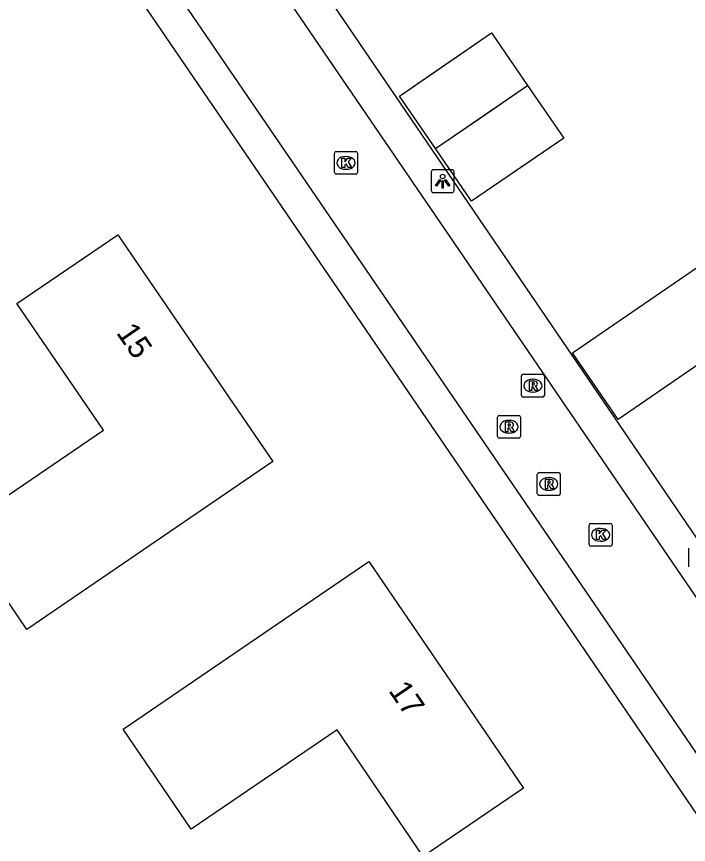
# Model space of a CAD drawing. Extents: x 155275 to 156263, y 382654 to 383635.
# Drawn here: x 155520.15 to 155549.56, y 383140.81 to 383177.03 of the extents above; entities that cross this region are included whole.
import ezdxf

# ---------------------------------------------------------------- set-up
doc = ezdxf.new("R2010")
doc.units = 0
for name, color, linetype in [('IMGEO_Kolk', 7, 'Continuous'), ('IMGEO_Lichtpunt', 7, 'Continuous'), ('IMGEO_Pand', 7, 'Continuous'), ('IMGEO_Pand_nummerreeks', 7, 'Continuous'), ('IMGEO_Pand_vergunning_verleend', 7, 'Continuous'), ('IMGEO_Rijbaan_lokaal_open', 7, 'Continuous'), ('IMGEO_Rioolput', 7, 'Continuous'), ('IMGEO_Voetpad_open', 7, 'Continuous')]:
    doc.layers.add(name, color=color, linetype=linetype)

msp = doc.modelspace()

# ---------------------------------------------------------------- linework, layer by layer
at = {"layer": 'IMGEO_Kolk'}
for p, q in [((155534.075, 383170.199), (155534.075, 383171.051)), ((155534.15, 383171.125), (155535.002, 383171.125)), ((155534.563, 383170.905), (155534.588, 383170.905)), ((155535.076, 383171.051), (155535.076, 383170.199)), ((155534.586, 383170.345), (155534.561, 383170.345)), ((155535.002, 383170.125), (155534.15, 383170.125)), ((155545.217, 383153.925), (155545.217, 383154.777)), ((155545.292, 383154.851), (155546.144, 383154.851)), ((155545.705, 383154.631), (155545.73, 383154.631)), ((155546.218, 383154.777), (155546.218, 383153.925)), ((155545.728, 383154.071), (155545.703, 383154.071)), ((155546.144, 383153.851), (155545.292, 383153.851))]:
    msp.add_line(p, q, dxfattribs=at)
for points in [[(155534.075, 383170.199), (155534.075, 383171.051)], [(155534.15, 383171.125), (155535.002, 383171.125)], [(155535.076, 383171.051), (155535.076, 383170.199)], [(155534.396, 383170.825), (155534.519, 383170.825), (155534.519, 383170.674), (155534.649, 383170.825), (155534.813, 383170.825), (155534.667, 383170.674), (155534.82, 383170.425), (155534.668, 383170.425), (155534.583, 383170.589), (155534.519, 383170.522), (155534.519, 383170.425), (155534.396, 383170.425), (155534.396, 383170.825)], [(155535.002, 383170.125), (155534.15, 383170.125)], [(155545.217, 383153.925), (155545.217, 383154.777)], [(155545.292, 383154.851), (155546.144, 383154.851)], [(155546.218, 383154.777), (155546.218, 383153.925)], [(155545.538, 383154.551), (155545.661, 383154.551), (155545.661, 383154.4), (155545.791, 383154.551), (155545.955, 383154.551), (155545.809, 383154.4), (155545.962, 383154.151), (155545.81, 383154.151), (155545.725, 383154.315), (155545.661, 383154.248), (155545.661, 383154.151), (155545.538, 383154.151), (155545.538, 383154.551)], [(155546.144, 383153.851), (155545.292, 383153.851)]]:
    msp.add_lwpolyline(points, dxfattribs=at)
for centre, start, end in [((155534.152, 383171.049), 91.552, 178.448), ((155534.152, 383171.049), 91.552, 178.448), ((155535, 383171.049), 1.552, 88.448), ((155535, 383171.049), 1.552, 88.448), ((155534.152, 383170.201), 181.552, 268.448), ((155534.152, 383170.201), 181.552, 268.448), ((155535, 383170.201), 271.552, 358.448), ((155535, 383170.201), 271.552, 358.448), ((155545.294, 383154.775), 91.552, 178.448), ((155545.294, 383154.775), 91.552, 178.448), ((155546.142, 383154.775), 1.552, 88.448), ((155546.142, 383154.775), 1.552, 88.448), ((155545.294, 383153.927), 181.552, 268.448), ((155545.294, 383153.927), 181.552, 268.448), ((155546.142, 383153.927), 271.552, 358.448), ((155546.142, 383153.927), 271.552, 358.448)]:
    msp.add_arc(centre, 0.0765, start, end, dxfattribs=at)
for centre, major_axis, ratio, start_param, end_param in [((155534.562, 383170.625), (-0.387, 0.002), 0.722429, 4.712389, 7.853982), ((155534.587, 383170.625), (-0.39, 0.002), 0.717154, 1.570796, 4.712389), ((155545.704, 383154.351), (-0.387, 0.002), 0.722429, 4.712389, 7.853982), ((155545.729, 383154.351), (-0.39, 0.002), 0.717154, 1.570796, 4.712389)]:
    msp.add_ellipse(centre, major_axis=major_axis, ratio=ratio, start_param=start_param, end_param=end_param, dxfattribs=at)
at = {"layer": 'IMGEO_Lichtpunt'}
for p, q in [((155538.306, 383170.229), (155538.306, 383169.422)), ((155538.306, 383170.229), (155538.306, 383169.422)), ((155539.208, 383170.324), (155538.4, 383170.324)), ((155539.208, 383170.324), (155538.4, 383170.324)), ((155539.302, 383169.422), (155539.302, 383170.229)), ((155539.302, 383169.422), (155539.302, 383170.229)), ((155538.4, 383169.328), (155539.208, 383169.328)), ((155538.4, 383169.328), (155539.208, 383169.328)), ((155549.564, 383153.765), (155549.564, 383152.958)), ((155549.564, 383153.765), (155549.564, 383152.958))]:
    msp.add_line(p, q, dxfattribs=at)
for points in [[(155538.68, 383169.893), (155538.719, 383169.865), (155538.531, 383169.603), (155538.493, 383169.63), (155538.68, 383169.893)], [(155538.782, 383169.845), (155538.829, 383169.845), (155538.829, 383169.523), (155538.782, 383169.523), (155538.782, 383169.845)], [(155538.892, 383169.865), (155538.93, 383169.892), (155539.117, 383169.63), (155539.078, 383169.602), (155538.892, 383169.865)]]:
    msp.add_lwpolyline(points, dxfattribs=at)
msp.add_circle((155538.805, 383170.027), 0.0994, dxfattribs=at)
for centre, start, end in [((155538.4, 383170.229), 90, 180), ((155538.4, 383170.229), 90, 180), ((155539.208, 383170.229), 0, 90), ((155539.208, 383170.229), 0, 90), ((155538.4, 383169.422), 180, 270), ((155538.4, 383169.422), 180, 270), ((155539.208, 383169.422), 270, 0), ((155539.208, 383169.422), 270, 360)]:
    msp.add_arc(centre, 0.0946, start, end, dxfattribs=at)
at = {"layer": 'IMGEO_Pand'}
for points in [[(155538.499, 383171.248), (155536.92, 383173.55), (155540.946, 383176.313), (155542.526, 383174.01)], [(155542.526, 383174.01), (155544.106, 383171.706), (155540.073, 383168.954), (155538.499, 383171.248)], [(155538.499, 383171.248), (155542.526, 383174.01)], [(155531.374, 383157.564), (155520.608, 383150.215), (155517.615, 383154.608), (155523.957, 383158.929), (155520.168, 383164.469), (155524.592, 383167.478), (155531.374, 383157.564)], [(155550.746, 383166.598), (155552.738, 383163.683), (155546.481, 383159.402), (155544.488, 383162.315), (155550.746, 383166.598)], [(155535.581, 383153.189), (155542.348, 383143.264), (155537.959, 383140.276), (155534.185, 383145.819), (155527.798, 383141.469), (155524.82, 383145.843), (155535.581, 383153.189)]]:
    msp.add_lwpolyline(points, dxfattribs=at)
at = {"layer": 'IMGEO_Pand_vergunning_verleend'}
for points in [[(155538.499, 383171.248), (155536.92, 383173.55), (155538.292, 383174.492), (155540.946, 383176.313), (155542.526, 383174.01)], [(155538.499, 383171.248), (155540.469, 383172.599), (155542.526, 383174.01)], [(155542.526, 383174.01), (155544.106, 383171.706), (155542.032, 383170.291), (155540.073, 383168.954), (155538.499, 383171.248)]]:
    msp.add_lwpolyline(points, dxfattribs=at)
at = {"layer": 'IMGEO_Rijbaan_lokaal_open'}
msp.add_lwpolyline([(155525.665, 383187.096), (155568.387, 383124.551), (155565.273, 383122.33), (155522.479, 383184.963)], dxfattribs=at)
at = {"layer": 'IMGEO_Rioolput'}
for p, q in [((155542.255, 383160.451), (155542.255, 383161.303)), ((155542.33, 383161.377), (155543.182, 383161.377)), ((155542.743, 383161.157), (155542.768, 383161.157)), ((155543.256, 383161.303), (155543.256, 383160.451)), ((155542.766, 383160.597), (155542.741, 383160.597)), ((155543.182, 383160.377), (155542.33, 383160.377)), ((155541.207, 383158.651), (155541.207, 383159.503)), ((155541.282, 383159.577), (155542.134, 383159.577)), ((155541.695, 383159.357), (155541.72, 383159.357)), ((155542.208, 383159.503), (155542.208, 383158.651)), ((155541.718, 383158.797), (155541.693, 383158.797)), ((155542.134, 383158.577), (155541.282, 383158.577)), ((155542.949, 383156.152), (155542.949, 383157.004)), ((155543.024, 383157.078), (155543.876, 383157.078)), ((155543.437, 383156.858), (155543.462, 383156.858)), ((155543.95, 383157.004), (155543.95, 383156.152)), ((155543.876, 383156.078), (155543.024, 383156.078)), ((155543.46, 383156.298), (155543.435, 383156.298))]:
    msp.add_line(p, q, dxfattribs=at)
for points in [[(155542.255, 383160.451), (155542.255, 383161.303)], [(155542.33, 383161.377), (155543.182, 383161.377)], [(155543.256, 383161.303), (155543.256, 383160.451)], [(155542.844, 383161.075), (155542.592, 383161.077), (155542.592, 383160.677)], [(155542.592, 383160.677), (155542.716, 383160.677), (155542.716, 383160.839), (155542.727, 383160.839)], [(155542.77, 383160.996), (155542.716, 383160.996), (155542.716, 383160.915)], [(155542.716, 383160.915), (155542.768, 383160.915)], [(155542.774, 383160.81), (155542.845, 383160.677), (155542.985, 383160.677), (155542.92, 383160.803)], [(155543.182, 383160.377), (155542.33, 383160.377)], [(155541.207, 383158.651), (155541.207, 383159.503)], [(155541.282, 383159.577), (155542.134, 383159.577)], [(155542.208, 383159.503), (155542.208, 383158.651)], [(155541.796, 383159.275), (155541.544, 383159.277), (155541.544, 383158.877)], [(155541.544, 383158.877), (155541.668, 383158.877), (155541.668, 383159.039), (155541.679, 383159.039)], [(155541.722, 383159.196), (155541.668, 383159.196), (155541.668, 383159.115)], [(155541.668, 383159.115), (155541.72, 383159.115)], [(155541.726, 383159.01), (155541.797, 383158.877), (155541.937, 383158.877), (155541.872, 383159.003)], [(155542.134, 383158.577), (155541.282, 383158.577)], [(155542.949, 383156.152), (155542.949, 383157.004)], [(155543.024, 383157.078), (155543.876, 383157.078)], [(155543.538, 383156.776), (155543.286, 383156.778), (155543.286, 383156.378)], [(155543.95, 383157.004), (155543.95, 383156.152)], [(155543.286, 383156.378), (155543.41, 383156.378), (155543.41, 383156.54), (155543.421, 383156.54)], [(155543.464, 383156.697), (155543.41, 383156.697), (155543.41, 383156.616)], [(155543.41, 383156.616), (155543.462, 383156.616)], [(155543.468, 383156.511), (155543.539, 383156.378), (155543.679, 383156.378), (155543.614, 383156.504)], [(155543.876, 383156.078), (155543.024, 383156.078)]]:
    msp.add_lwpolyline(points, dxfattribs=at)
for centre, radius, start, end in [((155542.332, 383161.301), 0.0765, 91.552, 178.448), ((155542.332, 383161.301), 0.0765, 91.552, 178.448), ((155543.18, 383161.301), 0.0765, 1.552, 88.448), ((155543.18, 383161.301), 0.0765, 1.552, 88.448), ((155542.726, 383160.786), 0.0533, 26.0293, 88.6989), ((155542.752, 383161.104), 0.19, 274.7715, 282.9687), ((155542.776, 383160.9), 0.0964, 77.0061, 93.1865), ((155542.79, 383160.957), 0.0378, 276.6634, 79.6772), ((155542.843, 383160.965), 0.109, 350.3612, 89.416), ((155542.841, 383160.965), 0.112, 277.5842, 350.9817), ((155542.825, 383160.75), 0.108, 29.5134, 73.7905), ((155542.332, 383160.453), 0.0765, 181.552, 268.448), ((155542.332, 383160.453), 0.0765, 181.552, 268.448), ((155543.18, 383160.453), 0.0765, 271.552, 358.448), ((155543.18, 383160.453), 0.0765, 271.552, 358.448), ((155541.284, 383159.501), 0.0765, 91.552, 178.448), ((155541.284, 383159.501), 0.0765, 91.552, 178.448), ((155542.132, 383159.501), 0.0765, 1.552, 88.448), ((155542.132, 383159.501), 0.0765, 1.552, 88.448), ((155541.678, 383158.986), 0.0533, 26.0293, 88.6989), ((155541.704, 383159.304), 0.19, 274.7715, 282.9687), ((155541.728, 383159.1), 0.0964, 77.0061, 93.1865), ((155541.742, 383159.157), 0.0378, 276.6634, 79.6772), ((155541.795, 383159.165), 0.109, 350.3612, 89.416), ((155541.793, 383159.165), 0.112, 277.5842, 350.9817), ((155541.777, 383158.95), 0.108, 29.5134, 73.7905), ((155541.284, 383158.653), 0.0765, 181.552, 268.448), ((155541.284, 383158.653), 0.0765, 181.552, 268.448), ((155542.132, 383158.653), 0.0765, 271.552, 358.448), ((155542.132, 383158.653), 0.0765, 271.552, 358.448), ((155543.026, 383157.002), 0.0765, 91.552, 178.448), ((155543.026, 383157.002), 0.0765, 91.552, 178.448), ((155543.537, 383156.666), 0.109, 350.3612, 89.416), ((155543.874, 383157.002), 0.0765, 1.552, 88.448), ((155543.874, 383157.002), 0.0765, 1.552, 88.448), ((155543.42, 383156.487), 0.0533, 26.0293, 88.6989), ((155543.446, 383156.805), 0.19, 274.7715, 282.9687), ((155543.47, 383156.601), 0.0964, 77.0061, 93.1865), ((155543.484, 383156.658), 0.0378, 276.6634, 79.6772), ((155543.535, 383156.666), 0.112, 277.5842, 350.9817), ((155543.519, 383156.451), 0.108, 29.5134, 73.7905), ((155543.026, 383156.154), 0.0765, 181.552, 268.448), ((155543.026, 383156.154), 0.0765, 181.552, 268.448), ((155543.874, 383156.154), 0.0765, 271.552, 358.448), ((155543.874, 383156.154), 0.0765, 271.552, 358.448)]:
    msp.add_arc(centre, radius, start, end, dxfattribs=at)
for centre, major_axis, ratio, start_param, end_param in [((155542.742, 383160.877), (-0.387, 0.002), 0.722429, 4.712389, 7.853982), ((155542.767, 383160.877), (-0.39, 0.002), 0.717154, 1.570796, 4.712389), ((155541.694, 383159.077), (-0.387, 0.002), 0.722429, 4.712389, 7.853982), ((155541.719, 383159.077), (-0.39, 0.002), 0.717154, 1.570796, 4.712389), ((155543.436, 383156.578), (-0.387, 0.002), 0.722429, 4.712389, 7.853982), ((155543.461, 383156.578), (-0.39, 0.002), 0.717154, 1.570796, 4.712389)]:
    msp.add_ellipse(centre, major_axis=major_axis, ratio=ratio, start_param=start_param, end_param=end_param, dxfattribs=at)
at = {"layer": 'IMGEO_Voetpad_open'}
msp.add_lwpolyline([(155526.277, 383188.898), (155570.403, 383124.152), (155564.804, 383120.367), (155520.794, 383184.782)], dxfattribs=at)

# ---------------------------------------------------------------- texts
at = {"layer": 'IMGEO_Pand_nummerreeks'}
for s, rotation, p in [('15', 304.3773, (155524.494, 383163.193)), ('17', 304.2856, (155536.412, 383147.532))]:
    msp.add_text(s, height=1, rotation=rotation, dxfattribs=at).set_placement(p)

doc.saveas('drawing.dxf')
